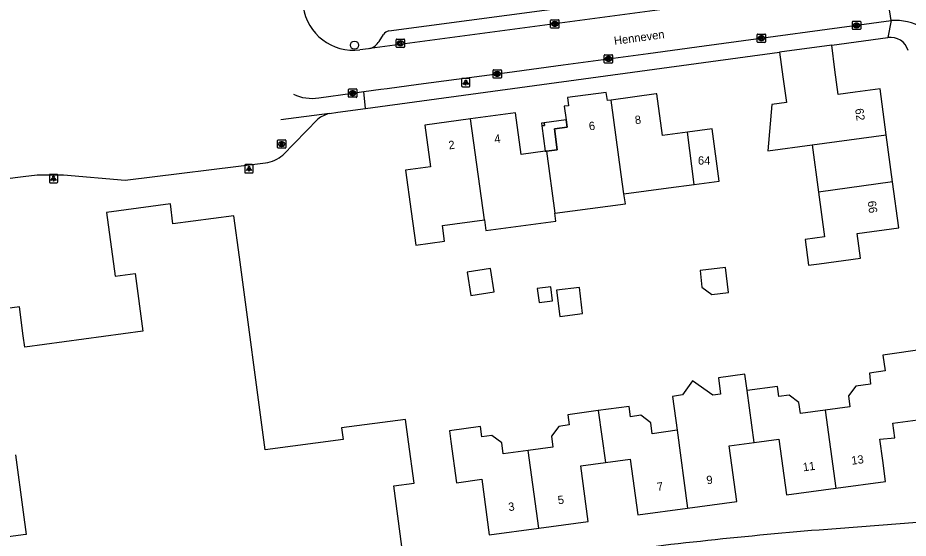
# Model space of a CAD drawing. Extents: x 163427 to 164190, y 380331 to 381641.
# Drawn here: x 163499.3 to 163606.1, y 380923.8 to 380986.3 of the extents above; entities that cross this region are included whole.
import ezdxf

# ---------------------------------------------------------------- set-up
doc = ezdxf.new("R2010")
doc.units = 0
for name, color, linetype in [('IMGEO_Boom', 7, 'Continuous'), ('IMGEO_Kolk', 7, 'Continuous'), ('IMGEO_Lichtpunt', 7, 'Continuous'), ('IMGEO_Muur', 7, 'Continuous'), ('IMGEO_Openbare_ruimte_label', 7, 'Continuous'), ('IMGEO_Pand', 7, 'Continuous'), ('IMGEO_Pand_nummerreeks', 7, 'Continuous'), ('IMGEO_Pand_overbouw', 7, 'Continuous'), ('IMGEO_Rijbaan_lokaal_open', 7, 'Continuous'), ('IMGEO_Rioolput', 7, 'Continuous'), ('IMGEO_Voetpad_open', 7, 'Continuous')]:
    doc.layers.add(name, color=color, linetype=linetype)

msp = doc.modelspace()

# ---------------------------------------------------------------- linework, layer by layer
at = {"layer": 'IMGEO_Boom'}
msp.add_circle((163539.71, 380982.99), 0.489, dxfattribs=at)
at = {"layer": 'IMGEO_Kolk'}
for p, q in [((163563.23, 380985.12), (163563.23, 380985.97)), ((163563.31, 380986.04), (163564.16, 380986.04)), ((163563.72, 380985.82), (163563.74, 380985.82)), ((163564.23, 380985.97), (163564.23, 380985.12)), ((163599.41, 380984.94), (163599.41, 380985.8)), ((163599.48, 380985.87), (163600.33, 380985.87)), ((163599.89, 380985.65), (163599.92, 380985.65)), ((163600.41, 380985.8), (163600.41, 380984.94)), ((163564.16, 380985.04), (163563.31, 380985.04)), ((163563.74, 380985.26), (163563.72, 380985.26)), ((163588, 380983.4), (163588, 380984.26)), ((163588.07, 380984.33), (163588.93, 380984.33)), ((163589, 380984.26), (163589, 380983.4)), ((163600.33, 380984.87), (163599.48, 380984.87)), ((163599.92, 380985.09), (163599.89, 380985.09)), ((163544.72, 380982.8), (163544.72, 380983.65)), ((163544.79, 380983.72), (163545.64, 380983.72)), ((163545.2, 380983.5), (163545.23, 380983.5)), ((163545.72, 380983.65), (163545.72, 380982.8)), ((163588.93, 380983.33), (163588.07, 380983.33)), ((163588.49, 380984.11), (163588.51, 380984.11)), ((163588.51, 380983.55), (163588.49, 380983.55)), ((163545.64, 380982.72), (163544.79, 380982.72)), ((163545.23, 380982.94), (163545.2, 380982.94)), ((163569.66, 380980.92), (163569.66, 380981.77)), ((163569.73, 380981.85), (163570.59, 380981.85)), ((163570.17, 380981.07), (163570.14, 380981.07)), ((163570.15, 380981.63), (163570.17, 380981.63)), ((163570.66, 380981.77), (163570.66, 380980.92)), ((163556.32, 380979.11), (163556.32, 380979.97)), ((163556.4, 380980.04), (163557.25, 380980.04)), ((163557.32, 380979.97), (163557.32, 380979.11)), ((163570.59, 380980.85), (163569.73, 380980.85)), ((163557.25, 380979.04), (163556.4, 380979.04)), ((163556.81, 380979.82), (163556.83, 380979.82)), ((163556.83, 380979.26), (163556.81, 380979.26)), ((163538.99, 380976.81), (163538.99, 380977.66)), ((163539.07, 380977.74), (163539.92, 380977.74)), ((163539.48, 380977.52), (163539.51, 380977.52)), ((163539.5, 380976.96), (163539.48, 380976.96)), ((163539.99, 380977.66), (163539.99, 380976.81)), ((163539.92, 380976.74), (163539.07, 380976.74))]:
    msp.add_line(p, q, dxfattribs=at)
for points in [[(163563.23, 380985.12), (163563.23, 380985.97)], [(163563.31, 380986.04), (163564.16, 380986.04)], [(163563.55, 380985.74), (163563.68, 380985.74), (163563.68, 380985.59), (163563.8, 380985.74), (163563.97, 380985.74), (163563.82, 380985.59), (163563.98, 380985.34), (163563.82, 380985.34), (163563.74, 380985.51), (163563.68, 380985.44), (163563.68, 380985.34), (163563.55, 380985.34), (163563.55, 380985.74)], [(163564.23, 380985.97), (163564.23, 380985.12)], [(163599.41, 380984.94), (163599.41, 380985.8)], [(163599.48, 380985.87), (163600.33, 380985.87)], [(163599.73, 380985.57), (163599.85, 380985.57), (163599.85, 380985.42), (163599.98, 380985.57), (163600.14, 380985.57), (163600, 380985.42), (163600.15, 380985.17), (163600, 380985.17), (163599.91, 380985.34), (163599.85, 380985.27), (163599.85, 380985.17), (163599.73, 380985.17), (163599.73, 380985.57)], [(163600.41, 380985.8), (163600.41, 380984.94)], [(163564.16, 380985.04), (163563.31, 380985.04)], [(163588, 380983.4), (163588, 380984.26)], [(163588.07, 380984.33), (163588.93, 380984.33)], [(163589, 380984.26), (163589, 380983.4)], [(163600.33, 380984.87), (163599.48, 380984.87)], [(163544.72, 380982.8), (163544.72, 380983.65)], [(163544.79, 380983.72), (163545.64, 380983.72)], [(163545.04, 380983.42), (163545.16, 380983.42), (163545.16, 380983.27), (163545.29, 380983.42), (163545.45, 380983.42), (163545.31, 380983.27), (163545.46, 380983.02), (163545.31, 380983.02), (163545.22, 380983.19), (163545.16, 380983.12), (163545.16, 380983.02), (163545.04, 380983.02), (163545.04, 380983.42)], [(163545.72, 380983.65), (163545.72, 380982.8)], [(163588.93, 380983.33), (163588.07, 380983.33)], [(163588.32, 380984.03), (163588.44, 380984.03), (163588.44, 380983.88), (163588.57, 380984.03), (163588.74, 380984.03), (163588.59, 380983.88), (163588.74, 380983.63), (163588.59, 380983.63), (163588.51, 380983.79), (163588.44, 380983.73), (163588.44, 380983.63), (163588.32, 380983.63), (163588.32, 380984.03)], [(163545.64, 380982.72), (163544.79, 380982.72)], [(163569.66, 380980.92), (163569.66, 380981.77)], [(163569.73, 380981.85), (163570.59, 380981.85)], [(163569.98, 380981.55), (163570.1, 380981.55), (163570.1, 380981.39), (163570.23, 380981.55), (163570.4, 380981.55), (163570.25, 380981.4), (163570.4, 380981.15), (163570.25, 380981.15), (163570.17, 380981.31), (163570.1, 380981.24), (163570.1, 380981.15), (163569.98, 380981.15), (163569.98, 380981.55)], [(163570.66, 380981.77), (163570.66, 380980.92)], [(163556.32, 380979.11), (163556.32, 380979.97)], [(163556.4, 380980.04), (163557.25, 380980.04)], [(163557.32, 380979.97), (163557.32, 380979.11)], [(163570.59, 380980.85), (163569.73, 380980.85)], [(163557.25, 380979.04), (163556.4, 380979.04)], [(163556.64, 380979.74), (163556.77, 380979.74), (163556.77, 380979.59), (163556.89, 380979.74), (163557.06, 380979.74), (163556.91, 380979.59), (163557.07, 380979.34), (163556.91, 380979.34), (163556.83, 380979.51), (163556.77, 380979.44), (163556.77, 380979.34), (163556.64, 380979.34), (163556.64, 380979.74)], [(163538.99, 380976.81), (163538.99, 380977.66)], [(163539.07, 380977.74), (163539.92, 380977.74)], [(163539.31, 380977.44), (163539.44, 380977.44), (163539.44, 380977.29), (163539.57, 380977.44), (163539.73, 380977.44), (163539.58, 380977.29), (163539.74, 380977.04), (163539.58, 380977.04), (163539.5, 380977.2), (163539.44, 380977.14), (163539.44, 380977.04), (163539.31, 380977.04), (163539.31, 380977.44)], [(163539.99, 380977.66), (163539.99, 380976.81)], [(163539.92, 380976.74), (163539.07, 380976.74)]]:
    msp.add_lwpolyline(points, dxfattribs=at)
for centre, start, end in [((163563.31, 380985.97), 91.552, 178.448), ((163563.31, 380985.97), 91.552, 178.448), ((163564.16, 380985.97), 1.552, 88.448), ((163564.16, 380985.97), 1.552, 88.448), ((163599.48, 380985.8), 91.552, 178.448), ((163599.48, 380985.8), 91.552, 178.448), ((163600.33, 380985.8), 1.552, 88.448), ((163600.33, 380985.8), 1.552, 88.448), ((163563.31, 380985.12), 181.552, 268.448), ((163563.31, 380985.12), 181.552, 268.448), ((163564.16, 380985.12), 271.552, 358.448), ((163564.16, 380985.12), 271.552, 358.448), ((163588.08, 380984.25), 91.552, 178.448), ((163588.08, 380984.25), 91.552, 178.448), ((163588.92, 380984.25), 1.552, 88.448), ((163588.92, 380984.25), 1.552, 88.448), ((163599.48, 380984.95), 181.552, 268.448), ((163599.48, 380984.95), 181.552, 268.448), ((163600.33, 380984.95), 271.552, 358.448), ((163600.33, 380984.95), 271.552, 358.448), ((163544.79, 380983.65), 91.552, 178.448), ((163544.79, 380983.65), 91.552, 178.448), ((163545.64, 380983.65), 1.552, 88.448), ((163545.64, 380983.65), 1.552, 88.448), ((163588.08, 380983.4), 181.552, 268.448), ((163588.08, 380983.4), 181.552, 268.448), ((163588.92, 380983.4), 271.552, 358.448), ((163588.92, 380983.4), 271.552, 358.448), ((163544.79, 380982.8), 181.552, 268.448), ((163544.79, 380982.8), 181.552, 268.448), ((163545.64, 380982.8), 271.552, 358.448), ((163545.64, 380982.8), 271.552, 358.448), ((163569.73, 380981.77), 91.552, 178.448), ((163569.73, 380981.77), 91.552, 178.448), ((163570.58, 380981.77), 1.552, 88.448), ((163570.58, 380981.77), 1.552, 88.448), ((163556.4, 380979.97), 91.552, 178.448), ((163556.4, 380979.97), 91.552, 178.448), ((163557.25, 380979.97), 1.552, 88.448), ((163557.25, 380979.97), 1.552, 88.448), ((163569.73, 380980.92), 181.552, 268.448), ((163569.73, 380980.92), 181.552, 268.448), ((163570.58, 380980.92), 271.552, 358.448), ((163570.58, 380980.92), 271.552, 358.448), ((163556.4, 380979.12), 181.552, 268.448), ((163556.4, 380979.12), 181.552, 268.448), ((163557.25, 380979.12), 271.552, 358.448), ((163557.25, 380979.12), 271.552, 358.448), ((163539.07, 380977.66), 91.552, 178.448), ((163539.07, 380977.66), 91.552, 178.448), ((163539.07, 380976.81), 181.552, 268.448), ((163539.07, 380976.81), 181.552, 268.448), ((163539.92, 380977.66), 1.552, 88.448), ((163539.92, 380977.66), 1.552, 88.448), ((163539.92, 380976.81), 271.552, 358.448), ((163539.92, 380976.81), 271.552, 358.448)]:
    msp.add_arc(centre, 0.0765, start, end, dxfattribs=at)
for centre, major_axis, ratio, start_param, end_param in [((163563.72, 380985.54), (-0.387, 0.002), 0.722429, 4.712389, 7.853982), ((163563.74, 380985.54), (-0.39, 0.002), 0.717154, 1.570796, 4.712389), ((163599.89, 380985.37), (-0.387, 0.002), 0.722429, 4.712389, 7.853982), ((163599.92, 380985.37), (-0.39, 0.002), 0.717154, 1.570796, 4.712389), ((163545.2, 380983.22), (-0.387, 0.002), 0.722429, 4.712389, 7.853982), ((163545.23, 380983.22), (-0.39, 0.002), 0.717154, 1.570796, 4.712389), ((163588.49, 380983.83), (-0.387, 0.002), 0.722429, 4.712389, 7.853982), ((163588.51, 380983.83), (-0.39, 0.002), 0.717154, 1.570796, 4.712389), ((163570.15, 380981.35), (-0.387, 0.002), 0.722429, 4.712389, 7.853982), ((163570.17, 380981.35), (-0.39, 0.002), 0.717154, 1.570796, 4.712389), ((163556.81, 380979.54), (-0.387, 0.002), 0.722429, 4.712389, 7.853982), ((163556.83, 380979.54), (-0.39, 0.002), 0.717154, 1.570796, 4.712389), ((163539.48, 380977.24), (-0.387, 0.002), 0.722429, 4.712389, 7.853982), ((163539.5, 380977.24), (-0.39, 0.002), 0.717154, 1.570796, 4.712389)]:
    msp.add_ellipse(centre, major_axis=major_axis, ratio=ratio, start_param=start_param, end_param=end_param, dxfattribs=at)
at = {"layer": 'IMGEO_Lichtpunt'}
for p, q in [((163552.56, 380978.92), (163552.56, 380978.11)), ((163552.56, 380978.92), (163552.56, 380978.11)), ((163553.46, 380979.01), (163552.65, 380979.01)), ((163553.46, 380979.01), (163552.65, 380979.01)), ((163553.56, 380978.11), (163553.56, 380978.92)), ((163553.56, 380978.11), (163553.56, 380978.92)), ((163552.65, 380978.01), (163553.46, 380978.01)), ((163552.65, 380978.01), (163553.46, 380978.01)), ((163526.56, 380968.56), (163526.56, 380967.76)), ((163526.56, 380968.56), (163526.56, 380967.76)), ((163527.46, 380968.66), (163526.65, 380968.66)), ((163527.46, 380968.66), (163526.65, 380968.66)), ((163527.56, 380967.76), (163527.56, 380968.56)), ((163527.56, 380967.76), (163527.56, 380968.56)), ((163503.13, 380967.39), (163503.13, 380966.58)), ((163503.13, 380967.39), (163503.13, 380966.58)), ((163504.03, 380967.48), (163503.23, 380967.48)), ((163504.03, 380967.48), (163503.23, 380967.48)), ((163504.13, 380966.58), (163504.13, 380967.39)), ((163504.13, 380966.58), (163504.13, 380967.39)), ((163526.65, 380967.66), (163527.46, 380967.66)), ((163526.65, 380967.66), (163527.46, 380967.66)), ((163503.23, 380966.49), (163504.03, 380966.49)), ((163503.23, 380966.49), (163504.03, 380966.49))]:
    msp.add_line(p, q, dxfattribs=at)
for points in [[(163552.93, 380978.58), (163552.97, 380978.55), (163552.78, 380978.29), (163552.75, 380978.32), (163552.93, 380978.58)], [(163553.03, 380978.53), (163553.08, 380978.53), (163553.08, 380978.21), (163553.03, 380978.21), (163553.03, 380978.53)], [(163553.14, 380978.55), (163553.18, 380978.58), (163553.37, 380978.32), (163553.33, 380978.29), (163553.14, 380978.55)], [(163526.93, 380968.23), (163526.97, 380968.2), (163526.78, 380967.94), (163526.75, 380967.96), (163526.93, 380968.23)], [(163527.14, 380968.2), (163527.18, 380968.23), (163527.37, 380967.96), (163527.33, 380967.94), (163527.14, 380968.2)], [(163527.03, 380968.18), (163527.08, 380968.18), (163527.08, 380967.86), (163527.03, 380967.86), (163527.03, 380968.18)], [(163503.51, 380967.05), (163503.54, 380967.02), (163503.36, 380966.76), (163503.32, 380966.79), (163503.51, 380967.05)], [(163503.61, 380967), (163503.66, 380967), (163503.66, 380966.68), (163503.61, 380966.68), (163503.61, 380967)], [(163503.72, 380967.02), (163503.76, 380967.05), (163503.94, 380966.79), (163503.9, 380966.76), (163503.72, 380967.02)]]:
    msp.add_lwpolyline(points, dxfattribs=at)
for centre in [(163553.06, 380978.71), (163527.06, 380968.36), (163503.63, 380967.19)]:
    msp.add_circle(centre, 0.0994, dxfattribs=at)
for centre, start, end in [((163552.65, 380978.92), 90, 180), ((163552.65, 380978.92), 90, 180), ((163553.46, 380978.92), 0, 90), ((163553.46, 380978.92), 0, 90), ((163552.65, 380978.11), 180, 270), ((163552.65, 380978.11), 180, 270), ((163553.46, 380978.11), 270, 0), ((163553.46, 380978.11), 270, 360), ((163526.65, 380968.56), 90, 180), ((163526.65, 380968.56), 90, 180), ((163527.46, 380968.56), 0, 90), ((163527.46, 380968.56), 0, 90), ((163503.23, 380967.39), 90, 180), ((163503.23, 380967.39), 90, 180), ((163504.03, 380967.39), 0, 90), ((163504.03, 380967.39), 0, 90), ((163526.65, 380967.76), 180, 270), ((163526.65, 380967.76), 180, 270), ((163527.46, 380967.76), 270, 0), ((163527.46, 380967.76), 270, 360), ((163503.23, 380966.58), 180, 270), ((163503.23, 380966.58), 180, 270), ((163504.03, 380966.58), 270, 0), ((163504.03, 380966.58), 270, 360)]:
    msp.add_arc(centre, 0.0946, start, end, dxfattribs=at)
at = {"layer": 'IMGEO_Muur'}
msp.add_lwpolyline([(163581.54, 380980.91), (163590.68, 380982.15)], dxfattribs=at)
at = {"layer": 'IMGEO_Pand'}
for points in [[(163590.68, 380982.15), (163591.08, 380979.19), (163591.5, 380976.11), (163589.75, 380975.87), (163589.29, 380970.3), (163594.57, 380971.02)], [(163596.93, 380982.99), (163590.68, 380982.15)], [(163603.46, 380972.25), (163602.72, 380977.74), (163599.76, 380977.34), (163597.71, 380977.07), (163597.32, 380980.03), (163596.93, 380982.99)], [(163570.47, 380976.41), (163570.03, 380976.35), (163569.9, 380977.32), (163565.25, 380976.71), (163565.37, 380975.73), (163564.87, 380975.66), (163565.09, 380974.04), (163565.2, 380973.15), (163563.7, 380972.94), (163564.03, 380970.45), (163562.73, 380970.28)], [(163579.62, 380972.54), (163576.65, 380972.15), (163575.97, 380977.15), (163575.89, 380977.14), (163570.47, 380976.41)], [(163572.02, 380965.16), (163571.68, 380967.47), (163570.47, 380976.41)], [(163562.73, 380970.28), (163562.59, 380970.26), (163559.71, 380969.88), (163559.03, 380974.87), (163553.64, 380974.14)], [(163553.64, 380974.14), (163548.14, 380973.4), (163548.83, 380968.4), (163545.84, 380967.99), (163546.51, 380963.03), (163547.05, 380959.01), (163550.52, 380959.47), (163550.27, 380961.36), (163555.28, 380962.03)], [(163555.28, 380962.03), (163553.64, 380974.14)], [(163562.44, 380973.68), (163562.12, 380973.64), (163562.16, 380973.33), (163562.48, 380973.37), (163562.44, 380973.68)], [(163580.44, 380966.28), (163583.42, 380966.68), (163582.59, 380972.94), (163579.62, 380972.54)], [(163580.44, 380966.28), (163579.62, 380972.54)], [(163594.57, 380971.02), (163603.46, 380972.25)], [(163604.23, 380966.6), (163603.46, 380972.25)], [(163594.57, 380971.02), (163595.33, 380965.36)], [(163562.73, 380970.28), (163563.72, 380962.84)], [(163572.02, 380965.16), (163577.37, 380965.87), (163580.44, 380966.28)], [(163595.33, 380965.36), (163596.06, 380959.98), (163593.73, 380959.66), (163594.15, 380956.59), (163595.42, 380956.76), (163600.37, 380957.43), (163599.97, 380960.4), (163604.97, 380961.09), (163604.23, 380966.6)], [(163604.23, 380966.6), (163595.33, 380965.36)], [(163563.72, 380962.84), (163572.2, 380963.97), (163572.02, 380965.16)], [(163545.4, 380922.82), (163544.43, 380930.11), (163546.85, 380930.43), (163546.19, 380935.39), (163545.83, 380938.08), (163538.17, 380937.06), (163538.34, 380935.69), (163529.01, 380934.45), (163525.91, 380957.54), (163525.24, 380962.5), (163517.95, 380961.54), (163517.64, 380963.94), (163509.99, 380962.9), (163511, 380955.26), (163513.42, 380955.58), (163514.34, 380948.68), (163500.19, 380946.76), (163500, 380948.13), (163499.53, 380951.59), (163489.42, 380950.25)], [(163555.28, 380962.03), (163555.45, 380960.77), (163563.85, 380961.89), (163563.72, 380962.84)], [(163553.23, 380955.74), (163553.67, 380952.97), (163556.47, 380953.41), (163556.03, 380956.18), (163553.23, 380955.74)], [(163581.14, 380955.95), (163581.37, 380953.96), (163582.56, 380953.09), (163584.55, 380953.32), (163584.2, 380956.31), (163581.14, 380955.95)], [(163561.63, 380953.8), (163561.84, 380952.11), (163563.47, 380952.31), (163563.26, 380954), (163561.63, 380953.8)], [(163563.95, 380953.58), (163564.34, 380950.45), (163567.05, 380950.78), (163566.67, 380953.91), (163563.95, 380953.58)], [(163597.43, 380929.84), (163603.39, 380930.64), (163603.05, 380933.16), (163602.71, 380935.71), (163604.48, 380935.89), (163604.25, 380937.65), (163608.46, 380938.21), (163608.32, 380946.55), (163603.07, 380945.81), (163603.32, 380943.9), (163601.44, 380943.65), (163601.59, 380942.3), (163599.82, 380942.06), (163598.93, 380940.9), (163599.11, 380939.59), (163596.15, 380939.18)], [(163586.78, 380941.55), (163586.51, 380943.5), (163583.35, 380943.07), (163583.61, 380941.12), (163582.67, 380941), (163580.22, 380942.7), (163579.05, 380941.02), (163577.83, 380940.85), (163578.38, 380936.78)], [(163596.15, 380939.18), (163593.17, 380938.78), (163593, 380940.1), (163591.83, 380940.98), (163590.58, 380940.82), (163590.42, 380942.04), (163586.78, 380941.55)], [(163587.63, 380935.33), (163586.78, 380941.55)], [(163578.38, 380936.78), (163575.4, 380936.37), (163575.23, 380937.69), (163574.05, 380938.58), (163572.81, 380938.41), (163572.64, 380939.64), (163568.91, 380939.14)], [(163568.91, 380939.14), (163565.29, 380938.65), (163565.46, 380937.42), (163564.22, 380937.25), (163563.32, 380936.08), (163563.5, 380934.76), (163560.52, 380934.36)], [(163568.91, 380939.14), (163569.81, 380932.92)], [(163596.15, 380939.18), (163597.43, 380929.84)], [(163560.52, 380934.36), (163557.55, 380933.96), (163557.38, 380935.28), (163556.19, 380936.17), (163554.96, 380936), (163554.81, 380937.22), (163551.1, 380936.73), (163551.27, 380935.45), (163551.94, 380930.49), (163554.96, 380930.9), (163555.86, 380924.22), (163561.81, 380925.03)], [(163578.38, 380936.78), (163579.62, 380927.43)], [(163579.62, 380927.43), (163585.56, 380928.23), (163584.65, 380934.92), (163587.63, 380935.33)], [(163587.63, 380935.33), (163590.6, 380935.73), (163591.51, 380929.04), (163597.43, 380929.84)], [(163561.81, 380925.03), (163560.52, 380934.36)], [(163499.08, 380933.84), (163500, 380926.97), (163500.36, 380924.27), (163500, 380924.22), (163483.11, 380921.94)], [(163569.81, 380932.92), (163572.78, 380933.32), (163573.68, 380926.63), (163579.62, 380927.43)], [(163561.81, 380925.03), (163567.73, 380925.83), (163566.83, 380932.52), (163569.81, 380932.92)]]:
    msp.add_lwpolyline(points, dxfattribs=at)
at = {"layer": 'IMGEO_Pand_overbouw'}
msp.add_lwpolyline([(163562.16, 380973.33), (163562.59, 380970.26), (163562.73, 380970.28), (163564.03, 380970.45), (163563.7, 380972.94), (163565.2, 380973.15), (163565.09, 380974.04), (163562.44, 380973.68), (163562.48, 380973.37)], close=True, dxfattribs=at)
at = {"layer": 'IMGEO_Rijbaan_lokaal_open'}
for points in [[(163603.29, 380990.86), (163541.54, 380982.58)], [(163604.07, 380985.94), (163603.29, 380990.86)], [(163540.85, 380977.43), (163542.88, 380977.7), (163543.64, 380977.8), (163547.39, 380978.31), (163558.01, 380979.73), (163564.74, 380980.63), (163574.92, 380981.99), (163581.65, 380982.9), (163604.07, 380985.94)], [(163541.54, 380982.58), (163541.4, 380982.56), (163540.36, 380982.45)], [(163535.43, 380976.68), (163539.49, 380977.24), (163540.85, 380977.43)]]:
    msp.add_lwpolyline(points, dxfattribs=at)
for centre, radius, start, end in [((163539.59, 380988.48), 6.09, 188.1202, 277.2465), ((163604.6, 380979.81), 6.15, 22.6416, 94.9028), ((163534.6, 380981.89), 5.28, 245.1866, 279.0072)]:
    msp.add_arc(centre, radius, start, end, dxfattribs=at)
at = {"layer": 'IMGEO_Rioolput'}
for p, q in [((163530.48, 380970.71), (163530.48, 380971.56)), ((163530.56, 380971.63), (163531.41, 380971.63)), ((163531.48, 380971.56), (163531.48, 380970.71)), ((163531.41, 380970.63), (163530.56, 380970.63)), ((163530.97, 380971.41), (163531, 380971.41)), ((163530.99, 380970.85), (163530.97, 380970.85))]:
    msp.add_line(p, q, dxfattribs=at)
for points in [[(163530.48, 380970.71), (163530.48, 380971.56)], [(163530.56, 380971.63), (163531.41, 380971.63)], [(163531.48, 380971.56), (163531.48, 380970.71)], [(163531.41, 380970.63), (163530.56, 380970.63)], [(163531.07, 380971.33), (163530.82, 380971.33), (163530.82, 380970.93)], [(163530.82, 380970.93), (163530.94, 380970.93), (163530.94, 380971.09), (163530.96, 380971.09)], [(163531, 380971.25), (163530.94, 380971.25), (163530.94, 380971.17)], [(163530.94, 380971.17), (163531, 380971.17)], [(163531, 380971.06), (163531.07, 380970.93), (163531.21, 380970.93), (163531.15, 380971.06)]]:
    msp.add_lwpolyline(points, dxfattribs=at)
for centre, radius, start, end in [((163530.56, 380971.56), 0.0765, 91.552, 178.448), ((163530.56, 380971.56), 0.0765, 91.552, 178.448), ((163531.41, 380971.56), 0.0765, 1.552, 88.448), ((163531.41, 380971.56), 0.0765, 1.552, 88.448), ((163530.56, 380970.71), 0.0765, 181.552, 268.448), ((163530.56, 380970.71), 0.0765, 181.552, 268.448), ((163530.95, 380971.04), 0.0533, 26.0293, 88.6989), ((163531, 380971.15), 0.0964, 77.0061, 93.1865), ((163530.98, 380971.36), 0.19, 274.7715, 282.9687), ((163531.02, 380971.21), 0.0378, 276.6634, 79.6772), ((163531.07, 380971.22), 0.109, 350.3612, 89.416), ((163531.07, 380971.22), 0.112, 277.5842, 350.9817), ((163531.05, 380971), 0.108, 29.5134, 73.7905), ((163531.41, 380970.71), 0.0765, 271.552, 358.448), ((163531.41, 380970.71), 0.0765, 271.552, 358.448)]:
    msp.add_arc(centre, radius, start, end, dxfattribs=at)
for centre, major_axis, ratio, start_param, end_param in [((163530.97, 380971.13), (-0.387, 0.002), 0.722429, 4.712389, 7.853982), ((163530.99, 380971.13), (-0.39, 0.002), 0.717154, 1.570796, 4.712389)]:
    msp.add_ellipse(centre, major_axis=major_axis, ratio=ratio, start_param=start_param, end_param=end_param, dxfattribs=at)
at = {"layer": 'IMGEO_Voetpad_open'}
for points in [[(163543.81, 380984.7), (163600.44, 380992.28)], [(163604.07, 380985.94), (163603.65, 380983.91)], [(163542.66, 380983.45), (163543.19, 380984.28)], [(163596.93, 380982.99), (163603.65, 380983.91)], [(163541.05, 380975.41), (163581.54, 380980.91), (163590.68, 380982.15)], [(163541.05, 380975.41), (163540.85, 380977.43)], [(163536.72, 380974.8), (163530.89, 380974.03)], [(163536.72, 380974.8), (163537.71, 380974.96), (163541.05, 380975.41)], [(163531.12, 380969.79), (163535.32, 380974.12)], [(163481.14, 380964.83), (163500, 380967.22), (163501.66, 380967.43), (163504.82, 380967.42), (163512.2, 380966.8), (163529.05, 380968.88)], [(163607.18, 380925.73), (163595.41, 380924.81)]]:
    msp.add_lwpolyline(points, dxfattribs=at)
for centre, radius, start, end in [((163543.95, 380983.84), 0.872, 98.9239, 150.101), ((163540.95, 380984.49), 2, 287.189, 328.561), ((163604.01, 380981.77), 2.16, 15.2262, 99.4954), ((163538, 380970.41), 4.58, 106.218, 125.8963), ((163528.61, 380972.69), 3.83, 276.6269, 311.0054), ((163640.34, 380379.09), 547.57, 94.7068, 97.6948)]:
    msp.add_arc(centre, radius, start, end, dxfattribs=at)

# ---------------------------------------------------------------- texts
at = {"layer": 'IMGEO_Openbare_ruimte_label'}
msp.add_text('Henneven', height=1, rotation=7.7007, dxfattribs=at).set_placement((163570.89, 380983.02))
at = {"layer": 'IMGEO_Pand_nummerreeks'}
for s, rotation, p in [('62', 277.6961, (163599.73, 380975.35)), ('6', 7.6089, (163567.88, 380972.76)), ('8', 7.6089, (163573.39, 380973.5)), ('2', 7.6767, (163551.05, 380970.48)), ('4', 7.6767, (163556.54, 380971.22)), ('66', 277.6961, (163601.23, 380964.25)), ('11', 7.6719, (163593.53, 380931.85)), ('13', 7.6704, (163599.35, 380932.64)), ('9', 7.6719, (163581.98, 380930.29)), ('7', 7.6719, (163576.04, 380929.49)), ('5', 7.7235, (163564.15, 380927.89)), ('3', 7.7235, (163558.22, 380927.08))]:
    msp.add_text(s, height=1, rotation=rotation, dxfattribs=at).set_placement(p)
msp.add_text('64', height=1, dxfattribs=at).set_placement((163580.89, 380968.66))

doc.saveas('drawing.dxf')
